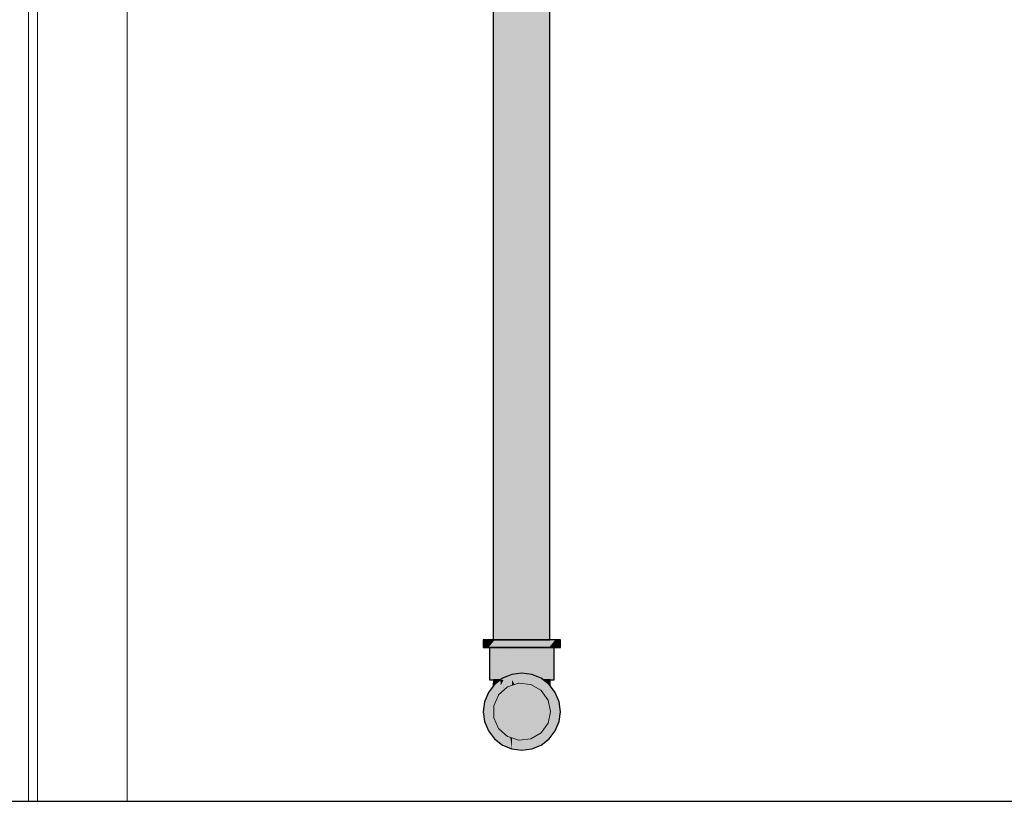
# Model space of a CAD drawing. Header units: millimetres. Extents: x -16331 to -10174, y -4135 to -3584.
# Tile 407 of 456: x -10190.6 to -10188.41, y -4010.76 to -4009.01. Entities that reach past the tile are written whole.
import ezdxf

# ---------------------------------------------------------------- set-up
doc = ezdxf.new("R2010")
doc.units = ezdxf.units.MM
for name, color, linetype in [('AF-Condutos', 4, 'Continuous'), ('AF-Conexões', 4, 'Continuous'), ('DI-Eixos', 7, 'Continuous')]:
    doc.layers.add(name, color=color, linetype=linetype)
for name, color, linetype, lineweight in [('DI-Elementos em corte', 9, 'Continuous', 18), ('DI-Elementos externos em corte', 9, 'Continuous', 18), ('DI-Elementos externos em vista', 9, 'Continuous', 5), ('IFC-IfcBuildingElementProxy-Contorno', 250, 'Continuous', 5)]:
    doc.layers.add(name, color=color, linetype=linetype, lineweight=lineweight)

msp = doc.modelspace()

# ---------------------------------------------------------------- hatches: boundary and pattern name
at = {"layer": 'AF-Condutos', "linetype": 'Continuous'}
for points in [[(-10189.4208, -4007.1112), (-10189.4209, -4007.1111), (-10189.4209, -4007.1112), (-10189.4316, -4007.0712), (-10189.4316, -4007.1114), (-10189.4316, -4010.3956), (-10189.4208, -4010.3956)], [(-10189.5419, -4007.1114), (-10189.5474, -4010.3956), (-10189.5418, -4010.3956), (-10189.5264, -4007.1114), (-10189.5418, -4007.1114)], [(-10189.5474, -4010.3956), (-10189.5419, -4007.1116), (-10189.5419, -4007.1114), (-10189.5452, -4007.1114), (-10189.5474, -4007.1115), (-10189.5474, -4007.1116)], [(-10189.5264, -4007.1114), (-10189.5418, -4010.3956), (-10189.5262, -4010.3956), (-10189.5262, -4007.1114)], [(-10189.5034, -4007.1113), (-10189.5262, -4010.3956), (-10189.5031, -4010.3956), (-10189.5031, -4007.1113)], [(-10189.5262, -4010.3956), (-10189.5034, -4007.1113), (-10189.5262, -4007.1114)], [(-10189.5031, -4010.3956), (-10189.4767, -4010.3956), (-10189.4767, -4007.1112), (-10189.477, -4007.1112), (-10189.5031, -4007.1113)], [(-10189.4514, -4007.1112), (-10189.4517, -4007.1112), (-10189.4767, -4007.1112), (-10189.4767, -4010.3956), (-10189.4514, -4010.3956)], [(-10189.4316, -4007.1111), (-10189.4318, -4007.1111), (-10189.4514, -4007.1112), (-10189.4514, -4010.3956), (-10189.4316, -4010.3956)]]:
    msp.add_hatch(color=151, dxfattribs=at).paths.add_polyline_path(points)
at = {"layer": 'AF-Conexões', "linetype": 'Continuous'}
for points in [[(-10189.5694, -4010.4124), (-10189.5664, -4010.4124), (-10189.5578, -4010.4124), (-10189.5442, -4010.3956), (-10189.5578, -4010.3956), (-10189.5664, -4010.3956), (-10189.5694, -4010.3956)], [(-10189.5578, -4010.4124), (-10189.5558, -4010.4124), (-10189.5442, -4010.4124), (-10189.5264, -4010.4124), (-10189.5056, -4010.4124), (-10189.4834, -4010.4124), (-10189.4611, -4010.4124), (-10189.4404, -4010.4124), (-10189.4226, -4010.4124), (-10189.4089, -4010.3956), (-10189.4226, -4010.3956), (-10189.4404, -4010.3956), (-10189.4611, -4010.3956), (-10189.4834, -4010.3956), (-10189.5056, -4010.3956), (-10189.5264, -4010.3956), (-10189.5442, -4010.3956), (-10189.5558, -4010.4098)], [(-10189.4003, -4010.4124), (-10189.3974, -4010.4124), (-10189.3974, -4010.3956), (-10189.4003, -4010.3956), (-10189.4089, -4010.3956), (-10189.411, -4010.3981), (-10189.4226, -4010.4124), (-10189.411, -4010.4124), (-10189.4089, -4010.4124)], [(-10189.5558, -4010.4848), (-10189.5533, -4010.4848), (-10189.5463, -4010.4848), (-10189.5461, -4010.4816), (-10189.5461, -4010.4124), (-10189.5533, -4010.4124), (-10189.5558, -4010.4124)], [(-10189.5461, -4010.4848), (-10189.5346, -4010.4848), (-10189.5196, -4010.4124), (-10189.5346, -4010.4124), (-10189.5461, -4010.4124)], [(-10189.5309, -4010.4845), (-10189.5264, -4010.4811), (-10189.5196, -4010.4783), (-10189.5196, -4010.4759), (-10189.5196, -4010.4627), (-10189.5204, -4010.4638), (-10189.5205, -4010.4639), (-10189.5197, -4010.476), (-10189.5205, -4010.4639), (-10189.5204, -4010.4638), (-10189.5196, -4010.4627), (-10189.5196, -4010.4201), (-10189.5196, -4010.4124), (-10189.5228, -4010.4279), (-10189.5338, -4010.4813), (-10189.5345, -4010.4845), (-10189.5346, -4010.4848), (-10189.5312, -4010.4848)], [(-10189.5196, -4010.4783), (-10189.5178, -4010.4776), (-10189.5021, -4010.4124), (-10189.5196, -4010.4124)], [(-10189.5178, -4010.4776), (-10189.5056, -4010.4725), (-10189.5021, -4010.4721), (-10189.5021, -4010.4711), (-10189.5021, -4010.4124), (-10189.517, -4010.474)], [(-10189.5021, -4010.4721), (-10189.4987, -4010.4716), (-10189.4834, -4010.4124), (-10189.5021, -4010.4124)], [(-10189.4322, -4010.4845), (-10189.4322, -4010.4763), (-10189.4322, -4010.4628), (-10189.4322, -4010.4124), (-10189.4472, -4010.4124), (-10189.4646, -4010.4124), (-10189.4834, -4010.4124), (-10189.4953, -4010.4584), (-10189.4834, -4010.4633), (-10189.4796, -4010.4649), (-10189.4783, -4010.4654), (-10189.4796, -4010.4649), (-10189.4834, -4010.4633), (-10189.4953, -4010.4584), (-10189.4987, -4010.4716), (-10189.4834, -4010.4696), (-10189.4834, -4010.4848), (-10189.4793, -4010.469), (-10189.4796, -4010.4701), (-10189.4782, -4010.4703), (-10189.4705, -4010.4713), (-10189.4719, -4010.4681), (-10189.4705, -4010.4713), (-10189.4646, -4010.4721), (-10189.4646, -4010.4711), (-10189.4646, -4010.4671), (-10189.4646, -4010.4711), (-10189.4646, -4010.4721), (-10189.4617, -4010.4724), (-10189.4614, -4010.4725), (-10189.4616, -4010.4723), (-10189.4614, -4010.4725), (-10189.4611, -4010.4725), (-10189.4538, -4010.4756), (-10189.4554, -4010.4733), (-10189.4602, -4010.4665), (-10189.4554, -4010.4733), (-10189.4523, -4010.4737), (-10189.4554, -4010.4733), (-10189.4538, -4010.4756), (-10189.4472, -4010.4783), (-10189.4472, -4010.4744), (-10189.4472, -4010.4648), (-10189.4472, -4010.4744), (-10189.4463, -4010.4745), (-10189.4472, -4010.4744), (-10189.4472, -4010.4783), (-10189.4459, -4010.4788), (-10189.4451, -4010.4746), (-10189.4456, -4010.4771), (-10189.4459, -4010.4788), (-10189.4404, -4010.4811), (-10189.4363, -4010.4828), (-10189.4389, -4010.4754), (-10189.4429, -4010.4643), (-10189.4389, -4010.4754), (-10189.4385, -4010.4755), (-10189.4389, -4010.4754), (-10189.4363, -4010.4828), (-10189.4404, -4010.4811), (-10189.4356, -4010.4848), (-10189.4355, -4010.4831), (-10189.4352, -4010.4759), (-10189.4355, -4010.4831), (-10189.4356, -4010.4848), (-10189.4322, -4010.4848), (-10189.4322, -4010.4845), (-10189.4331, -4010.4762), (-10189.4346, -4010.4632), (-10189.4331, -4010.4762)], [(-10189.4134, -4010.4124), (-10189.4207, -4010.4124), (-10189.4322, -4010.4124), (-10189.4322, -4010.4848), (-10189.4207, -4010.4848)], [(-10189.4134, -4010.4848), (-10189.411, -4010.4848), (-10189.411, -4010.4124), (-10189.4134, -4010.4124), (-10189.4205, -4010.4831), (-10189.4207, -4010.4848), (-10189.4204, -4010.4848)], [(-10189.5321, -4010.5152), (-10189.532, -4010.5151), (-10189.5307, -4010.514), (-10189.5296, -4010.5055), (-10189.5313, -4010.5094), (-10189.5296, -4010.5055), (-10189.5269, -4010.4848), (-10189.5253, -4010.4959), (-10189.525, -4010.4952), (-10189.5253, -4010.4959), (-10189.5237, -4010.5076), (-10189.523, -4010.507), (-10189.5246, -4010.4943), (-10189.5232, -4010.5027), (-10189.5225, -4010.5066), (-10189.5231, -4010.5027), (-10189.5225, -4010.5066), (-10189.5154, -4010.5002), (-10189.5056, -4010.497), (-10189.5056, -4010.4914), (-10189.5211, -4010.4864), (-10189.5244, -4010.494), (-10189.5259, -4010.4848), (-10189.5244, -4010.494), (-10189.5211, -4010.4864), (-10189.5204, -4010.4848), (-10189.5211, -4010.4864), (-10189.5056, -4010.4914), (-10189.5056, -4010.4848), (-10189.5193, -4010.4824), (-10189.5056, -4010.4848), (-10189.5029, -4010.489), (-10189.5015, -4010.4877), (-10189.5029, -4010.489), (-10189.4991, -4010.4949), (-10189.4937, -4010.4931), (-10189.4985, -4010.4849), (-10189.4985, -4010.4848), (-10189.5056, -4010.4725), (-10189.517, -4010.4772), (-10189.5264, -4010.4811), (-10189.5285, -4010.4848), (-10189.5315, -4010.5097)], [(-10189.5056, -4010.4725), (-10189.4404, -4010.4811), (-10189.4611, -4010.4725), (-10189.4834, -4010.4696)], [(-10189.4135, -4010.5277), (-10189.4173, -4010.5215), (-10189.4135, -4010.5277), (-10189.417, -4010.5217), (-10189.4321, -4010.4954), (-10189.4315, -4010.4984), (-10189.4321, -4010.4954), (-10189.4382, -4010.4848), (-10189.3974, -4010.5556), (-10189.4003, -4010.5333), (-10189.4375, -4010.4848), (-10189.4404, -4010.4811), (-10189.452, -4010.4796), (-10189.4564, -4010.481), (-10189.452, -4010.4796), (-10189.4622, -4010.4782), (-10189.4873, -4010.4749), (-10189.4875, -4010.4751), (-10189.4873, -4010.4749), (-10189.5009, -4010.4731), (-10189.5003, -4010.4735), (-10189.4883, -4010.4758), (-10189.4602, -4010.481), (-10189.4578, -4010.4814), (-10189.4602, -4010.481), (-10189.4883, -4010.4758), (-10189.5003, -4010.4735), (-10189.4914, -4010.4786), (-10189.5003, -4010.4735), (-10189.5009, -4010.4731), (-10189.5056, -4010.4725), (-10189.4985, -4010.4848), (-10189.4983, -4010.4848), (-10189.4834, -4010.4833), (-10189.4983, -4010.4848), (-10189.4985, -4010.4848), (-10189.4983, -4010.4848), (-10189.4983, -4010.4848), (-10189.4789, -4010.4883), (-10189.4808, -4010.4848), (-10189.4789, -4010.4883), (-10189.4985, -4010.4848), (-10189.4846, -4010.4902), (-10189.4984, -4010.4849), (-10189.4984, -4010.4849), (-10189.4936, -4010.4916), (-10189.4985, -4010.4849), (-10189.4947, -4010.4915), (-10189.4937, -4010.4931), (-10189.4935, -4010.4931), (-10189.4928, -4010.4928), (-10189.4901, -4010.492), (-10189.4761, -4010.4934), (-10189.4636, -4010.4947), (-10189.4762, -4010.4874), (-10189.4751, -4010.4871), (-10189.468, -4010.4848), (-10189.4595, -4010.482), (-10189.468, -4010.4848), (-10189.4751, -4010.4871), (-10189.4762, -4010.4874), (-10189.4636, -4010.4947), (-10189.4761, -4010.4934), (-10189.4524, -4010.5012), (-10189.4541, -4010.4957), (-10189.4574, -4010.4848), (-10189.4541, -4010.4957), (-10189.4524, -4010.5012), (-10189.4405, -4010.508), (-10189.4491, -4010.4962), (-10189.448, -4010.4963), (-10189.4491, -4010.4962), (-10189.4405, -4010.508), (-10189.4524, -4010.5012), (-10189.436, -4010.5143), (-10189.4365, -4010.5104), (-10189.4382, -4010.4974), (-10189.4399, -4010.4848), (-10189.4314, -4010.4989), (-10189.4174, -4010.5214)], [(-10189.5473, -4010.5084), (-10189.5664, -4010.5333), (-10189.5694, -4010.5556), (-10189.5473, -4010.5174), (-10189.5285, -4010.4848), (-10189.5264, -4010.4811), (-10189.5292, -4010.4848)], [(-10189.5442, -4010.6164), (-10189.5405, -4010.5884), (-10189.5398, -4010.5828), (-10189.5401, -4010.5821), (-10189.546, -4010.5689), (-10189.546, -4010.5423), (-10189.5356, -4010.519), (-10189.5351, -4010.518), (-10189.5321, -4010.5152), (-10189.5315, -4010.5097), (-10189.5285, -4010.4848), (-10189.5354, -4010.5182), (-10189.5361, -4010.5188), (-10189.546, -4010.5277), (-10189.5583, -4010.5388), (-10189.5591, -4010.5395), (-10189.5519, -4010.5556), (-10189.5591, -4010.5395), (-10189.5583, -4010.5388), (-10189.546, -4010.5277), (-10189.5361, -4010.5188), (-10189.5354, -4010.5182), (-10189.5285, -4010.4848), (-10189.546, -4010.5151), (-10189.5595, -4010.5385), (-10189.5591, -4010.5395), (-10189.5525, -4010.557), (-10189.546, -4010.5744), (-10189.5408, -4010.5881), (-10189.546, -4010.5744), (-10189.546, -4010.5835), (-10189.546, -4010.5744), (-10189.5525, -4010.557), (-10189.5591, -4010.5395), (-10189.5595, -4010.5385), (-10189.5593, -4010.5397), (-10189.5595, -4010.5385), (-10189.5612, -4010.5414), (-10189.5694, -4010.5556), (-10189.5583, -4010.5699), (-10189.5517, -4010.5783), (-10189.5548, -4010.5622), (-10189.5517, -4010.5783), (-10189.546, -4010.6073), (-10189.5517, -4010.5783), (-10189.5583, -4010.5699), (-10189.5591, -4010.5717), (-10189.5583, -4010.5699), (-10189.5694, -4010.5556), (-10189.5649, -4010.5665), (-10189.5607, -4010.5754), (-10189.5649, -4010.5665), (-10189.5609, -4010.5759), (-10189.546, -4010.6121)], [(-10189.5477, -4010.5026), (-10189.5482, -4010.5096), (-10189.5473, -4010.5084), (-10189.5292, -4010.4848), (-10189.5264, -4010.4811), (-10189.53, -4010.4848), (-10189.5473, -4010.5021), (-10189.53, -4010.4848), (-10189.5264, -4010.4811), (-10189.5312, -4010.4848), (-10189.5442, -4010.4948), (-10189.5474, -4010.4989), (-10189.5474, -4010.499), (-10189.5477, -4010.5024), (-10189.5474, -4010.499), (-10189.5578, -4010.5126), (-10189.5664, -4010.5333), (-10189.5482, -4010.5096)], [(-10189.5474, -4010.4983), (-10189.5474, -4010.4989), (-10189.5472, -4010.4988), (-10189.547, -4010.4984), (-10189.5459, -4010.497), (-10189.5442, -4010.4948), (-10189.5418, -4010.4917), (-10189.5459, -4010.4961), (-10189.5418, -4010.4917), (-10189.5442, -4010.4948), (-10189.5413, -4010.4926), (-10189.5385, -4010.4904), (-10189.5386, -4010.4875), (-10189.5385, -4010.4904), (-10189.5317, -4010.4852), (-10189.5314, -4010.485), (-10189.5315, -4010.4848), (-10189.5366, -4010.4849), (-10189.5315, -4010.4848), (-10189.5365, -4010.4848), (-10189.5386, -4010.4848), (-10189.5403, -4010.4897), (-10189.5386, -4010.4848), (-10189.5463, -4010.4848), (-10189.5473, -4010.4971)], [(-10189.5461, -4010.4848), (-10189.5461, -4010.4816), (-10189.5463, -4010.4848)], [(-10189.5315, -4010.4848), (-10189.5314, -4010.485), (-10189.5312, -4010.4848)], [(-10189.5314, -4010.485), (-10189.5302, -4010.4968), (-10189.5243, -4010.4848)], [(-10189.5296, -4010.5055), (-10189.5307, -4010.514), (-10189.529, -4010.5124), (-10189.5247, -4010.5086), (-10189.5237, -4010.5077), (-10189.5258, -4010.4969), (-10189.5282, -4010.5024), (-10189.5258, -4010.4969), (-10189.5237, -4010.5077), (-10189.5253, -4010.4959), (-10189.5269, -4010.4848)], [(-10189.5235, -4010.5028), (-10189.523, -4010.507), (-10189.5225, -4010.5066), (-10189.5232, -4010.5027), (-10189.5246, -4010.4943)], [(-10189.5056, -4010.4914), (-10189.5056, -4010.497), (-10189.5047, -4010.4967), (-10189.4992, -4010.4949), (-10189.503, -4010.489), (-10189.5051, -4010.4909), (-10189.503, -4010.489), (-10189.5056, -4010.4848)], [(-10189.4768, -4010.6236), (-10189.4677, -4010.6188), (-10189.45, -4010.6162), (-10189.4316, -4010.6134), (-10189.4316, -4010.6131), (-10189.4316, -4010.6134), (-10189.4251, -4010.6124), (-10189.4226, -4010.6164), (-10189.4249, -4010.6124), (-10189.4298, -4010.6049), (-10189.4491, -4010.6149), (-10189.4298, -4010.6049), (-10189.4249, -4010.6124), (-10189.4298, -4010.6048), (-10189.4335, -4010.5991), (-10189.4298, -4010.6048), (-10189.4249, -4010.6124), (-10189.4297, -4010.6041), (-10189.4298, -4010.6046), (-10189.4334, -4010.599), (-10189.4298, -4010.6046), (-10189.4297, -4010.6041), (-10189.4328, -4010.5987), (-10189.4348, -4010.5952), (-10189.4349, -4010.5954), (-10189.4992, -4010.4949), (-10189.4353, -4010.5959), (-10189.4354, -4010.5961), (-10189.495, -4010.6176), (-10189.4387, -4010.6006), (-10189.439, -4010.601), (-10189.4405, -4010.6031), (-10189.4636, -4010.6165), (-10189.4901, -4010.6192), (-10189.488, -4010.6199), (-10189.4901, -4010.6192), (-10189.495, -4010.6176), (-10189.5056, -4010.6142), (-10189.5056, -4010.6209), (-10189.5056, -4010.6387), (-10189.4989, -4010.6368), (-10189.4643, -4010.6276), (-10189.4762, -4010.6237), (-10189.4643, -4010.6276), (-10189.4569, -4010.6256), (-10189.4329, -4010.6192), (-10189.4226, -4010.6164), (-10189.4324, -4010.6169), (-10189.4226, -4010.6164), (-10189.4251, -4010.6124), (-10189.4317, -4010.6138), (-10189.4513, -4010.6179), (-10189.4317, -4010.6138), (-10189.4251, -4010.6124), (-10189.4316, -4010.6134), (-10189.45, -4010.6162), (-10189.4677, -4010.6188)], [(-10189.503, -4010.489), (-10189.4992, -4010.4949), (-10189.4992, -4010.4949)], [(-10189.4985, -4010.4848), (-10189.4983, -4010.4848), (-10189.4983, -4010.4848)], [(-10189.4985, -4010.4848), (-10189.4984, -4010.4849), (-10189.4984, -4010.4849)], [(-10189.4197, -4010.4997), (-10189.4363, -4010.4848), (-10189.4356, -4010.4848), (-10189.4404, -4010.4811), (-10189.4375, -4010.4848), (-10189.4193, -4010.5086), (-10189.4003, -4010.5333), (-10189.4089, -4010.5126), (-10189.4198, -4010.4984), (-10189.4226, -4010.4948), (-10189.4356, -4010.4848), (-10189.4363, -4010.4848)], [(-10189.4226, -4010.6164), (-10189.4119, -4010.5907), (-10189.4005, -4010.5632), (-10189.3974, -4010.5556), (-10189.4021, -4010.561), (-10189.4151, -4010.5756), (-10189.4021, -4010.561), (-10189.3974, -4010.5556), (-10189.4025, -4010.5605), (-10189.3974, -4010.5556), (-10189.4012, -4010.549), (-10189.4135, -4010.5277), (-10189.4174, -4010.5214), (-10189.4314, -4010.4989), (-10189.4399, -4010.4848), (-10189.4314, -4010.499), (-10189.418, -4010.521), (-10189.4136, -4010.5284), (-10189.418, -4010.521), (-10189.4314, -4010.499), (-10189.4182, -4010.521), (-10189.4314, -4010.499), (-10189.425, -4010.517), (-10189.4136, -4010.5285), (-10189.4013, -4010.5491), (-10189.406, -4010.5557), (-10189.4055, -4010.5563), (-10189.406, -4010.5557), (-10189.4156, -4010.5733), (-10189.406, -4010.5557), (-10189.4013, -4010.5491), (-10189.4136, -4010.5285), (-10189.406, -4010.5556), (-10189.4163, -4010.5702), (-10189.406, -4010.5556), (-10189.4136, -4010.5285), (-10189.4146, -4010.5437), (-10189.4163, -4010.5698), (-10189.4251, -4010.5826), (-10189.4263, -4010.5881), (-10189.4251, -4010.5826), (-10189.4163, -4010.5698), (-10189.4146, -4010.5437), (-10189.4136, -4010.5285), (-10189.4164, -4010.5413), (-10189.4136, -4010.5285), (-10189.425, -4010.517), (-10189.4314, -4010.499), (-10189.4279, -4010.5153), (-10189.4166, -4010.541), (-10189.4279, -4010.5153), (-10189.4249, -4010.5296), (-10189.4279, -4010.5153), (-10189.4314, -4010.499), (-10189.4306, -4010.5138), (-10189.4314, -4010.499), (-10189.4399, -4010.4848), (-10189.4327, -4010.5126), (-10189.4399, -4010.4848), (-10189.4365, -4010.5104), (-10189.436, -4010.5142), (-10189.4268, -4010.5842), (-10189.4301, -4010.5224), (-10189.4197, -4010.5541), (-10189.4194, -4010.5556), (-10189.4249, -4010.5816), (-10189.4268, -4010.5842), (-10189.4348, -4010.5952), (-10189.4297, -4010.6041)], [(-10189.4353, -4010.4848), (-10189.4356, -4010.4848), (-10189.4353, -4010.485)], [(-10189.4281, -4010.4848), (-10189.4353, -4010.4848), (-10189.4353, -4010.485), (-10189.4351, -4010.4852), (-10189.4275, -4010.4909), (-10189.4254, -4010.4926)], [(-10189.4199, -4010.4968), (-10189.4204, -4010.4848), (-10189.4281, -4010.4848), (-10189.4264, -4010.4897), (-10189.4254, -4010.4926), (-10189.4226, -4010.4948), (-10189.4218, -4010.4953), (-10189.4226, -4010.4948), (-10189.4208, -4010.497), (-10189.4208, -4010.4961), (-10189.4208, -4010.497), (-10189.4198, -4010.4984)], [(-10189.5315, -4010.5097), (-10189.5321, -4010.5152), (-10189.5321, -4010.5152)], [(-10189.5664, -4010.5778), (-10189.5578, -4010.5986), (-10189.5442, -4010.6164), (-10189.5694, -4010.5556)], [(-10189.4089, -4010.5986), (-10189.4003, -4010.5778), (-10189.3974, -4010.5556), (-10189.4226, -4010.6164)], [(-10189.5181, -4010.6314), (-10189.5056, -4010.6387), (-10189.5079, -4010.6211), (-10189.5085, -4010.6172), (-10189.5092, -4010.613), (-10189.5154, -4010.611), (-10189.5086, -4010.6171), (-10189.508, -4010.6211), (-10189.5086, -4010.6171), (-10189.5154, -4010.611), (-10189.5351, -4010.5932), (-10189.5292, -4010.6065), (-10189.5275, -4010.6104), (-10189.5292, -4010.6065), (-10189.5351, -4010.5932), (-10189.5398, -4010.5828), (-10189.5405, -4010.5884), (-10189.5423, -4010.6023), (-10189.5223, -4010.6222), (-10189.5423, -4010.6023), (-10189.5442, -4010.6164), (-10189.5317, -4010.6236), (-10189.5181, -4010.6314), (-10189.5221, -4010.6226), (-10189.5221, -4010.6225), (-10189.5219, -4010.6226), (-10189.5221, -4010.6225), (-10189.5221, -4010.6226)], [(-10189.5056, -4010.6387), (-10189.5442, -4010.6164), (-10189.5264, -4010.6301)], [(-10189.5079, -4010.6211), (-10189.5084, -4010.6172), (-10189.509, -4010.6131), (-10189.5092, -4010.613), (-10189.5085, -4010.6172)], [(-10189.5056, -4010.6387), (-10189.5056, -4010.6209), (-10189.5056, -4010.6142), (-10189.509, -4010.6131), (-10189.5079, -4010.6211)], [(-10189.4404, -4010.6301), (-10189.4226, -4010.6164), (-10189.5056, -4010.6387), (-10189.4834, -4010.6416), (-10189.4611, -4010.6387)]]:
    msp.add_hatch(color=161, dxfattribs=at).paths.add_polyline_path(points)
at = {"layer": 'DI-Elementos em corte', "linetype": 'Continuous'}
msp.add_hatch(color=31, dxfattribs=at).paths.add_polyline_path([(-10189.4894, -4010.6192), (-10189.4636, -4010.6165), (-10189.4631, -4010.6161), (-10189.4405, -4010.6031), (-10189.4402, -4010.6026), (-10189.4249, -4010.5816), (-10189.4248, -4010.581), (-10189.4194, -4010.5556), (-10189.4195, -4010.555), (-10189.4249, -4010.5296), (-10189.4253, -4010.5291), (-10189.4405, -4010.508), (-10189.4411, -4010.5077), (-10189.4636, -4010.4947), (-10189.4642, -4010.4947), (-10189.4901, -4010.4919), (-10189.4907, -4010.4921), (-10189.5154, -4010.5002), (-10189.5158, -4010.5006), (-10189.5351, -4010.518), (-10189.5354, -4010.5185), (-10189.546, -4010.5423), (-10189.546, -4010.5429), (-10189.546, -4010.5689), (-10189.5457, -4010.5695), (-10189.5351, -4010.5932), (-10189.5347, -4010.5936), (-10189.5154, -4010.611), (-10189.5148, -4010.6112), (-10189.4901, -4010.6192)])

# ---------------------------------------------------------------- linework, layer by layer
at = {"layer": 'AF-Condutos'}
for p, q in [((-10189.5474, -4007.1116), (-10189.5474, -4010.3956)), ((-10189.4208, -4010.3956), (-10189.4208, -4007.1112)), ((-10189.5474, -4010.3956), (-10189.5418, -4010.3956)), ((-10189.5418, -4010.3956), (-10189.5262, -4010.3956)), ((-10189.5262, -4010.3956), (-10189.5031, -4010.3956)), ((-10189.5031, -4010.3956), (-10189.4767, -4010.3956)), ((-10189.4767, -4010.3956), (-10189.4514, -4010.3956)), ((-10189.4514, -4010.3956), (-10189.4316, -4010.3956)), ((-10189.4316, -4010.3956), (-10189.4208, -4010.3956))]:
    msp.add_line(p, q, dxfattribs=at)
at = {"layer": 'AF-Conexões'}
for p, q in [((-10189.5694, -4010.3956), (-10189.5694, -4010.4124)), ((-10189.5664, -4010.3956), (-10189.5694, -4010.3956)), ((-10189.5578, -4010.3956), (-10189.5664, -4010.3956)), ((-10189.5442, -4010.3956), (-10189.5578, -4010.3956)), ((-10189.5264, -4010.3956), (-10189.5442, -4010.3956)), ((-10189.5056, -4010.3956), (-10189.5264, -4010.3956)), ((-10189.4834, -4010.3956), (-10189.5056, -4010.3956)), ((-10189.4611, -4010.3956), (-10189.4834, -4010.3956)), ((-10189.4404, -4010.3956), (-10189.4611, -4010.3956)), ((-10189.4226, -4010.3956), (-10189.4404, -4010.3956)), ((-10189.4089, -4010.3956), (-10189.4226, -4010.3956)), ((-10189.4003, -4010.3956), (-10189.4089, -4010.3956)), ((-10189.3974, -4010.3956), (-10189.4003, -4010.3956)), ((-10189.3974, -4010.4124), (-10189.3974, -4010.3956)), ((-10189.5694, -4010.4124), (-10189.5664, -4010.4124)), ((-10189.5664, -4010.4124), (-10189.5578, -4010.4124)), ((-10189.5578, -4010.4124), (-10189.5558, -4010.4124)), ((-10189.5558, -4010.4124), (-10189.5442, -4010.4124)), ((-10189.5558, -4010.4124), (-10189.5558, -4010.4848)), ((-10189.5533, -4010.4124), (-10189.5558, -4010.4124)), ((-10189.5461, -4010.4124), (-10189.5533, -4010.4124)), ((-10189.5346, -4010.4124), (-10189.5461, -4010.4124)), ((-10189.5442, -4010.4124), (-10189.5264, -4010.4124)), ((-10189.5196, -4010.4124), (-10189.5346, -4010.4124)), ((-10189.5264, -4010.4124), (-10189.5056, -4010.4124)), ((-10189.5021, -4010.4124), (-10189.5196, -4010.4124)), ((-10189.5056, -4010.4124), (-10189.4834, -4010.4124)), ((-10189.4834, -4010.4124), (-10189.5021, -4010.4124)), ((-10189.4646, -4010.4124), (-10189.4834, -4010.4124)), ((-10189.4834, -4010.4124), (-10189.4611, -4010.4124)), ((-10189.4472, -4010.4124), (-10189.4646, -4010.4124)), ((-10189.4611, -4010.4124), (-10189.4404, -4010.4124)), ((-10189.4322, -4010.4124), (-10189.4472, -4010.4124)), ((-10189.4404, -4010.4124), (-10189.4226, -4010.4124)), ((-10189.4207, -4010.4124), (-10189.4322, -4010.4124)), ((-10189.4226, -4010.4124), (-10189.411, -4010.4124)), ((-10189.4134, -4010.4124), (-10189.4207, -4010.4124)), ((-10189.411, -4010.4124), (-10189.4134, -4010.4124)), ((-10189.411, -4010.4124), (-10189.4089, -4010.4124)), ((-10189.411, -4010.4848), (-10189.411, -4010.4124)), ((-10189.4089, -4010.4124), (-10189.4003, -4010.4124)), ((-10189.4003, -4010.4124), (-10189.3974, -4010.4124)), ((-10189.517, -4010.4772), (-10189.5264, -4010.4811)), ((-10189.5056, -4010.4725), (-10189.517, -4010.4772)), ((-10189.4834, -4010.4696), (-10189.5056, -4010.4725)), ((-10189.4611, -4010.4725), (-10189.4834, -4010.4696)), ((-10189.4404, -4010.4811), (-10189.4611, -4010.4725)), ((-10189.5474, -4010.499), (-10189.5578, -4010.5126)), ((-10189.5558, -4010.4848), (-10189.5533, -4010.4848)), ((-10189.5533, -4010.4848), (-10189.5463, -4010.4848)), ((-10189.5442, -4010.4948), (-10189.5474, -4010.4989)), ((-10189.5473, -4010.4971), (-10189.5474, -4010.4983)), ((-10189.5474, -4010.4983), (-10189.5474, -4010.4989)), ((-10189.5474, -4010.4989), (-10189.5474, -4010.499)), ((-10189.5463, -4010.4848), (-10189.5473, -4010.4971)), ((-10189.5463, -4010.4848), (-10189.5461, -4010.4848)), ((-10189.5386, -4010.4848), (-10189.5463, -4010.4848)), ((-10189.5461, -4010.4848), (-10189.5346, -4010.4848)), ((-10189.5312, -4010.4848), (-10189.5442, -4010.4948)), ((-10189.5365, -4010.4848), (-10189.5386, -4010.4848)), ((-10189.5315, -4010.4848), (-10189.5365, -4010.4848)), ((-10189.5346, -4010.4848), (-10189.5312, -4010.4848)), ((-10189.5312, -4010.4848), (-10189.5315, -4010.4848)), ((-10189.5264, -4010.4811), (-10189.5312, -4010.4848)), ((-10189.4356, -4010.4848), (-10189.4404, -4010.4811)), ((-10189.4226, -4010.4948), (-10189.4356, -4010.4848)), ((-10189.4356, -4010.4848), (-10189.4322, -4010.4848)), ((-10189.4353, -4010.4848), (-10189.4356, -4010.4848)), ((-10189.4281, -4010.4848), (-10189.4353, -4010.4848)), ((-10189.4322, -4010.4848), (-10189.4207, -4010.4848)), ((-10189.4204, -4010.4848), (-10189.4281, -4010.4848)), ((-10189.4198, -4010.4984), (-10189.4226, -4010.4948)), ((-10189.4207, -4010.4848), (-10189.4204, -4010.4848)), ((-10189.4199, -4010.4968), (-10189.4204, -4010.4848)), ((-10189.4204, -4010.4848), (-10189.4134, -4010.4848)), ((-10189.4198, -4010.4984), (-10189.4199, -4010.4968)), ((-10189.4089, -4010.5126), (-10189.4198, -4010.4984)), ((-10189.4134, -4010.4848), (-10189.411, -4010.4848)), ((-10189.5578, -4010.5126), (-10189.5664, -4010.5333)), ((-10189.4003, -4010.5333), (-10189.4089, -4010.5126)), ((-10189.5664, -4010.5333), (-10189.5694, -4010.5556)), ((-10189.3974, -4010.5556), (-10189.4003, -4010.5333)), ((-10189.5694, -4010.5556), (-10189.5664, -4010.5778)), ((-10189.4003, -4010.5778), (-10189.3974, -4010.5556)), ((-10189.5664, -4010.5778), (-10189.5578, -4010.5986)), ((-10189.4089, -4010.5986), (-10189.4003, -4010.5778)), ((-10189.5578, -4010.5986), (-10189.5442, -4010.6164)), ((-10189.4226, -4010.6164), (-10189.4089, -4010.5986)), ((-10189.5442, -4010.6164), (-10189.5264, -4010.6301)), ((-10189.5264, -4010.6301), (-10189.5056, -4010.6387)), ((-10189.4611, -4010.6387), (-10189.4404, -4010.6301)), ((-10189.4404, -4010.6301), (-10189.4226, -4010.6164)), ((-10189.5056, -4010.6387), (-10189.4834, -4010.6416)), ((-10189.4834, -4010.6416), (-10189.4611, -4010.6387))]:
    msp.add_line(p, q, dxfattribs=at)
at = {"layer": 'DI-Eixos'}
msp.add_line((-10198.3708, -4010.7551), (-10176.1066, -4010.7551), dxfattribs=at)
at = {"layer": 'DI-Elementos em corte'}
for p, q in [((-10189.4907, -4010.4921), (-10189.5154, -4010.5002)), ((-10189.4901, -4010.4919), (-10189.4907, -4010.4921)), ((-10189.4642, -4010.4947), (-10189.4901, -4010.4919)), ((-10189.4636, -4010.4947), (-10189.4642, -4010.4947)), ((-10189.4411, -4010.5077), (-10189.4636, -4010.4947)), ((-10189.5354, -4010.5185), (-10189.546, -4010.5423)), ((-10189.5351, -4010.518), (-10189.5354, -4010.5185)), ((-10189.5158, -4010.5006), (-10189.5351, -4010.518)), ((-10189.5154, -4010.5002), (-10189.5158, -4010.5006)), ((-10189.4405, -4010.508), (-10189.4411, -4010.5077)), ((-10189.4253, -4010.5291), (-10189.4405, -4010.508)), ((-10189.546, -4010.5423), (-10189.546, -4010.5429)), ((-10189.546, -4010.5429), (-10189.546, -4010.5689)), ((-10189.4249, -4010.5296), (-10189.4253, -4010.5291)), ((-10189.4195, -4010.555), (-10189.4249, -4010.5296)), ((-10189.4248, -4010.581), (-10189.4194, -4010.5556)), ((-10189.4194, -4010.5556), (-10189.4195, -4010.555)), ((-10189.546, -4010.5689), (-10189.5457, -4010.5695)), ((-10189.5457, -4010.5695), (-10189.5351, -4010.5932)), ((-10189.4402, -4010.6026), (-10189.4249, -4010.5816)), ((-10189.4249, -4010.5816), (-10189.4248, -4010.581)), ((-10189.5351, -4010.5932), (-10189.5347, -4010.5936)), ((-10189.5347, -4010.5936), (-10189.5154, -4010.611)), ((-10189.4631, -4010.6161), (-10189.4405, -4010.6031)), ((-10189.4405, -4010.6031), (-10189.4402, -4010.6026)), ((-10189.5154, -4010.611), (-10189.5148, -4010.6112)), ((-10189.5148, -4010.6112), (-10189.4901, -4010.6192)), ((-10189.4901, -4010.6192), (-10189.4894, -4010.6192)), ((-10189.4894, -4010.6192), (-10189.4636, -4010.6165)), ((-10189.4636, -4010.6165), (-10189.4631, -4010.6161))]:
    msp.add_line(p, q, dxfattribs=at)
at = {"layer": 'DI-Elementos externos em corte'}
msp.add_line((-10190.5838, -4010.7556), (-10190.5838, -4003.9473), dxfattribs=at)
at = {"layer": 'DI-Elementos externos em corte', "lineweight": 5}
msp.add_line((-10190.5838, -4010.7556), (-10190.5838, -4003.9473), dxfattribs=at)
at = {"layer": 'DI-Elementos externos em vista'}
for p, q in [((-10190.5642, -4007.7556), (-10190.5642, -4010.7556)), ((-10190.3642, -4010.7556), (-10190.3642, -4007.7556)), ((-10190.5642, -4010.7556), (-10190.3642, -4010.7556))]:
    msp.add_line(p, q, dxfattribs=at)
at = {"layer": 'IFC-IfcBuildingElementProxy-Contorno', "lineweight": 5}
for p, q in [((-10190.5642, -4007.7556), (-10190.5642, -4010.7556)), ((-10190.3642, -4010.7556), (-10190.3642, -4007.7556)), ((-10190.5642, -4010.7556), (-10190.3642, -4010.7556))]:
    msp.add_line(p, q, dxfattribs=at)

doc.saveas('drawing.dxf')
